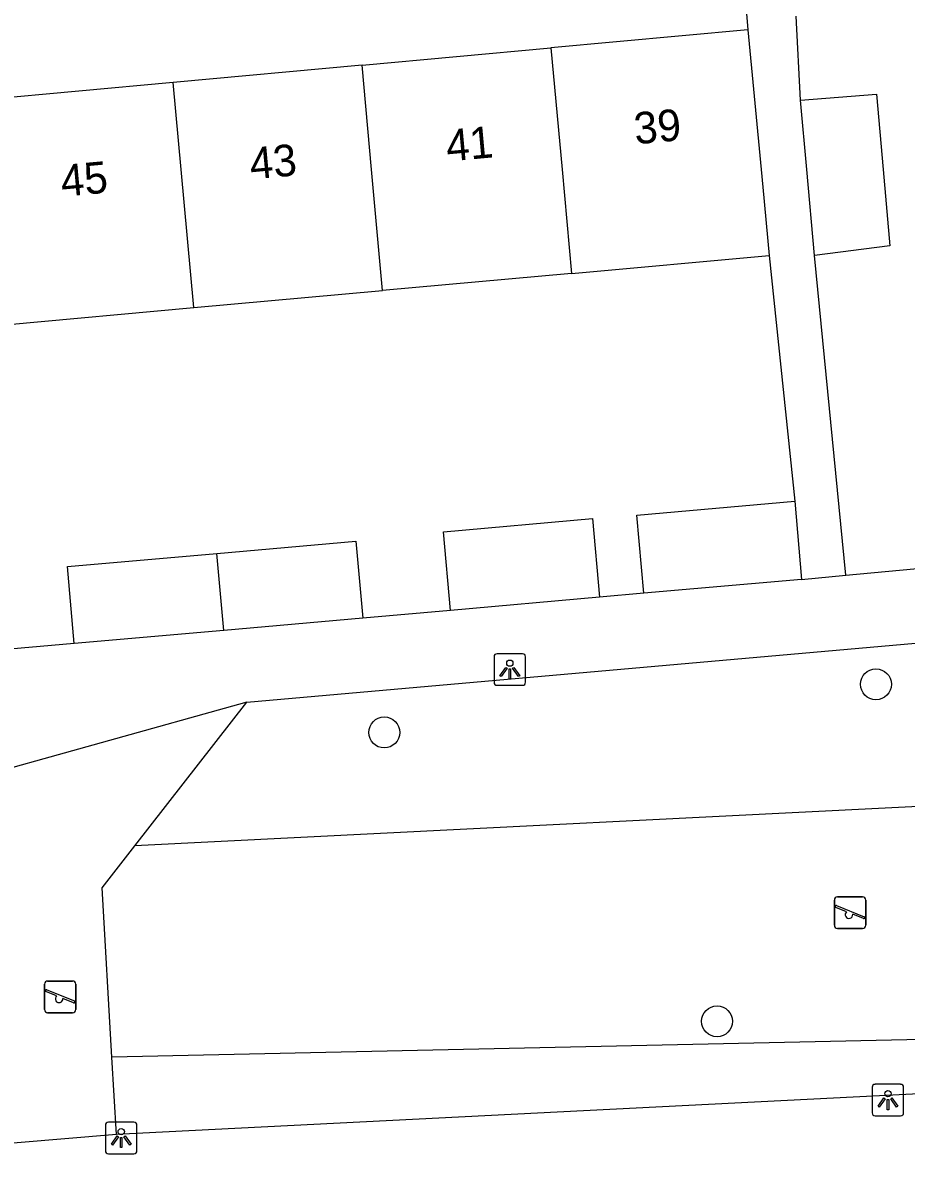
# Model space of a CAD drawing. Extents: x 160557 to 161245, y 385330 to 386505.
# Drawn here: x 160948.98 to 160976.9, y 385468.29 to 385504.63 of the extents above; entities that cross this region are included whole.
import ezdxf

# ---------------------------------------------------------------- set-up
doc = ezdxf.new("R2010")
doc.units = 0
for name, color, linetype in [('IMGEO_Boom', 7, 'Continuous'), ('IMGEO_Groenvoorziening', 7, 'Continuous'), ('IMGEO_Lichtpunt', 7, 'Continuous'), ('IMGEO_Pand', 7, 'Continuous'), ('IMGEO_Pand_nummerreeks', 7, 'Continuous'), ('IMGEO_Speelvoorziening', 7, 'Continuous'), ('IMGEO_Voetpad_open', 7, 'Continuous')]:
    doc.layers.add(name, color=color, linetype=linetype)

msp = doc.modelspace()

# ---------------------------------------------------------------- linework, layer by layer
at = {"layer": 'IMGEO_Boom'}
for centre in [(160975.95, 385483.735), (160960.403, 385482.212), (160970.925, 385473.083)]:
    msp.add_circle(centre, 0.489, dxfattribs=at)
at = {"layer": 'IMGEO_Groenvoorziening'}
for points in [[(160981.486, 385480.083), (160952.516, 385478.626)], [(160987.562, 385472.734), (160951.79, 385471.951)]]:
    msp.add_lwpolyline(points, dxfattribs=at)
at = {"layer": 'IMGEO_Lichtpunt'}
for p, q in [((160963.874, 385484.604), (160963.874, 385483.797)), ((160963.874, 385484.604), (160963.874, 385483.797)), ((160964.776, 385484.699), (160963.968, 385484.699)), ((160964.776, 385484.699), (160963.968, 385484.699)), ((160964.87, 385483.797), (160964.87, 385484.604)), ((160964.87, 385483.797), (160964.87, 385484.604)), ((160963.968, 385483.703), (160964.776, 385483.703)), ((160963.968, 385483.703), (160964.776, 385483.703)), ((160975.83, 385470.997), (160975.83, 385470.19)), ((160975.83, 385470.997), (160975.83, 385470.19)), ((160976.732, 385471.092), (160975.924, 385471.092)), ((160976.732, 385471.092), (160975.924, 385471.092)), ((160976.826, 385470.19), (160976.826, 385470.997)), ((160976.826, 385470.19), (160976.826, 385470.997)), ((160952.488, 385469.893), (160951.68, 385469.893)), ((160952.488, 385469.893), (160951.68, 385469.893)), ((160975.924, 385470.096), (160976.732, 385470.096)), ((160975.924, 385470.096), (160976.732, 385470.096)), ((160951.586, 385469.798), (160951.586, 385468.991)), ((160951.586, 385469.798), (160951.586, 385468.991)), ((160952.582, 385468.991), (160952.582, 385469.798)), ((160952.582, 385468.991), (160952.582, 385469.798)), ((160951.68, 385468.897), (160952.488, 385468.897)), ((160951.68, 385468.897), (160952.488, 385468.897))]:
    msp.add_line(p, q, dxfattribs=at)
for points in [[(160964.248, 385484.268), (160964.287, 385484.24), (160964.099, 385483.978), (160964.061, 385484.005), (160964.248, 385484.268)], [(160964.35, 385484.22), (160964.397, 385484.22), (160964.397, 385483.898), (160964.35, 385483.898), (160964.35, 385484.22)], [(160964.46, 385484.24), (160964.498, 385484.267), (160964.685, 385484.005), (160964.646, 385483.977), (160964.46, 385484.24)], [(160976.204, 385470.661), (160976.243, 385470.633), (160976.055, 385470.371), (160976.017, 385470.398), (160976.204, 385470.661)], [(160976.306, 385470.613), (160976.353, 385470.613), (160976.353, 385470.291), (160976.306, 385470.291), (160976.306, 385470.613)], [(160976.416, 385470.633), (160976.454, 385470.66), (160976.641, 385470.398), (160976.602, 385470.37), (160976.416, 385470.633)], [(160951.96, 385469.462), (160951.999, 385469.434), (160951.811, 385469.172), (160951.773, 385469.199), (160951.96, 385469.462)], [(160952.062, 385469.414), (160952.109, 385469.414), (160952.109, 385469.092), (160952.062, 385469.092), (160952.062, 385469.414)], [(160952.172, 385469.434), (160952.21, 385469.461), (160952.397, 385469.199), (160952.358, 385469.171), (160952.172, 385469.434)]]:
    msp.add_lwpolyline(points, dxfattribs=at)
for centre in [(160964.373, 385484.402), (160976.329, 385470.795), (160952.085, 385469.596)]:
    msp.add_circle(centre, 0.0994, dxfattribs=at)
for centre, start, end in [((160963.968, 385484.604), 90, 180), ((160963.968, 385484.604), 90, 180), ((160964.776, 385484.604), 0, 90), ((160964.776, 385484.604), 0, 90), ((160963.968, 385483.797), 180, 270), ((160963.968, 385483.797), 180, 270), ((160964.776, 385483.797), 270, 0), ((160964.776, 385483.797), 270, 360), ((160975.924, 385470.997), 90, 180), ((160975.924, 385470.997), 90, 180), ((160976.732, 385470.997), 0, 90), ((160976.732, 385470.997), 0, 90), ((160951.68, 385469.798), 90, 180), ((160951.68, 385469.798), 90, 180), ((160952.488, 385469.798), 0, 90), ((160952.488, 385469.798), 0, 90), ((160975.924, 385470.19), 180, 270), ((160975.924, 385470.19), 180, 270), ((160976.732, 385470.19), 270, 0), ((160976.732, 385470.19), 270, 360), ((160951.68, 385468.991), 180, 270), ((160951.68, 385468.991), 180, 270), ((160952.488, 385468.991), 270, 0), ((160952.488, 385468.991), 270, 360)]:
    msp.add_arc(centre, 0.0946, start, end, dxfattribs=at)
at = {"layer": 'IMGEO_Pand'}
for points in [[(160971.897, 385504.418), (160965.675, 385503.849)], [(160971.897, 385504.418), (160972.324, 385500), (160972.378, 385499.442), (160972.572, 385497.288)], [(160959.7, 385503.302), (160965.675, 385503.849)], [(160965.675, 385503.849), (160966.027, 385500), (160966.327, 385496.722)], [(160959.7, 385503.302), (160953.725, 385502.756)], [(160960.352, 385496.18), (160960.002, 385500), (160959.7, 385503.302)], [(160953.725, 385502.756), (160947.749, 385502.209)], [(160954.377, 385495.638), (160953.977, 385500), (160953.725, 385502.756)], [(160973.568, 385502.193), (160975.969, 385502.386), (160976.18, 385500), (160976.392, 385497.595), (160974.003, 385497.288)], [(160974.003, 385497.288), (160973.762, 385500), (160973.568, 385502.193)], [(160966.327, 385496.722), (160972.572, 385497.288)], [(160966.327, 385496.722), (160960.352, 385496.18)], [(160954.377, 385495.638), (160960.352, 385496.18)], [(160948.4, 385495.096), (160954.377, 385495.638)], [(160968.607, 385486.61), (160968.389, 385489.082), (160973.383, 385489.523)], [(160973.383, 385489.523), (160973.601, 385487.051)], [(160962.492, 385486.07), (160962.273, 385488.558), (160966.992, 385488.975), (160967.211, 385486.487)], [(160955.111, 385487.873), (160959.507, 385488.261), (160959.722, 385485.826)], [(160950.596, 385485.021), (160950.381, 385487.456), (160955.111, 385487.873)], [(160955.334, 385485.439), (160955.111, 385487.873)], [(160973.601, 385487.051), (160968.607, 385486.61)], [(160967.211, 385486.487), (160962.492, 385486.07)], [(160959.722, 385485.826), (160955.334, 385485.439)], [(160955.334, 385485.439), (160950.596, 385485.021)]]:
    msp.add_lwpolyline(points, dxfattribs=at)
at = {"layer": 'IMGEO_Speelvoorziening'}
for p, q in [((160974.636, 385476.117), (160974.636, 385476.917)), ((160974.636, 385476.917), (160974.636, 385476.117)), ((160974.736, 385477.017), (160975.526, 385477.017)), ((160975.526, 385477.017), (160974.736, 385477.017)), ((160975.626, 385476.917), (160975.626, 385476.117)), ((160975.626, 385476.117), (160975.626, 385476.917)), ((160975.019, 385476.545), (160974.68, 385476.682)), ((160974.705, 385476.742), (160975.581, 385476.389)), ((160975.557, 385476.329), (160975.217, 385476.466)), ((160975.526, 385476.017), (160974.736, 385476.017)), ((160974.736, 385476.017), (160975.526, 385476.017)), ((160949.659, 385473.456), (160949.659, 385474.256)), ((160949.659, 385474.256), (160949.659, 385473.456)), ((160949.759, 385474.356), (160950.549, 385474.356)), ((160950.549, 385474.356), (160949.759, 385474.356)), ((160950.649, 385474.256), (160950.649, 385473.456)), ((160950.649, 385473.456), (160950.649, 385474.256)), ((160950.042, 385473.884), (160949.703, 385474.021)), ((160949.728, 385474.081), (160950.604, 385473.728)), ((160950.58, 385473.668), (160950.24, 385473.805)), ((160950.549, 385473.356), (160949.759, 385473.356)), ((160949.759, 385473.356), (160950.549, 385473.356))]:
    msp.add_line(p, q, dxfattribs=at)
for centre, radius, start, end in [((160974.736, 385476.917), 0.1, 90, 180), ((160974.736, 385476.917), 0.1, 90, 180), ((160975.526, 385476.917), 0.1, 0, 90), ((160975.526, 385476.917), 0.1, 360, 90), ((160974.693, 385476.712), 0.0327, 68.078, 248.078), ((160975.098, 385476.455), 0.12, 130.9928, 5.1632), ((160974.736, 385476.117), 0.1, 180, 270), ((160974.736, 385476.117), 0.1, 180, 270), ((160975.526, 385476.117), 0.1, 270, 0), ((160975.526, 385476.117), 0.1, 270, 0), ((160975.569, 385476.359), 0.0327, 248.078, 68.078), ((160949.759, 385474.256), 0.1, 90, 180), ((160949.759, 385474.256), 0.1, 90, 180), ((160950.549, 385474.256), 0.1, 0, 90), ((160950.549, 385474.256), 0.1, 360, 90), ((160949.716, 385474.051), 0.0327, 68.078, 248.078), ((160950.121, 385473.794), 0.12, 130.9928, 5.1632), ((160950.592, 385473.698), 0.0327, 248.078, 68.078), ((160949.759, 385473.456), 0.1, 180, 270), ((160949.759, 385473.456), 0.1, 180, 270), ((160950.549, 385473.456), 0.1, 270, 0), ((160950.549, 385473.456), 0.1, 270, 0)]:
    msp.add_arc(centre, radius, start, end, dxfattribs=at)
at = {"layer": 'IMGEO_Voetpad_open'}
for points in [[(160971.5, 385509.25), (160971.897, 385504.418)], [(160973.568, 385502.193), (160973.425, 385504.85)], [(160972.572, 385497.288), (160973.383, 385489.523)], [(160975, 385487.181), (160974.003, 385497.288)], [(160975, 385487.181), (160996.184, 385489.155)], [(160973.601, 385487.051), (160975, 385487.181)], [(160968.607, 385486.61), (160967.211, 385486.487)], [(160962.492, 385486.07), (160959.722, 385485.826)], [(160950.596, 385485.021), (160947.834, 385484.777)], [(160956.058, 385483.167), (160977.914, 385485.094)], [(160956.058, 385483.167), (160946.836, 385480.602)], [(160952.516, 385478.626), (160956.058, 385483.167)], [(160951.79, 385471.951), (160951.48, 385477.297), (160952.516, 385478.626)], [(160951.932, 385469.506), (160951.79, 385471.951)], [(160987.92, 385471.331), (160951.932, 385469.506)], [(160951.932, 385469.506), (160926.05, 385467.331)]]:
    msp.add_lwpolyline(points, dxfattribs=at)

# ---------------------------------------------------------------- texts
at = {"layer": 'IMGEO_Pand_nummerreeks'}
for s, rotation, p in [('39', 5.2269, (160968.345, 385500.799)), ('41', 5.2269, (160962.399, 385500.255)), ('43', 5.2212, (160956.189, 385499.688)), ('45', 5.2299, (160950.214, 385499.142))]:
    msp.add_text(s, height=1, rotation=rotation, dxfattribs=at).set_placement(p)

doc.saveas('drawing.dxf')
